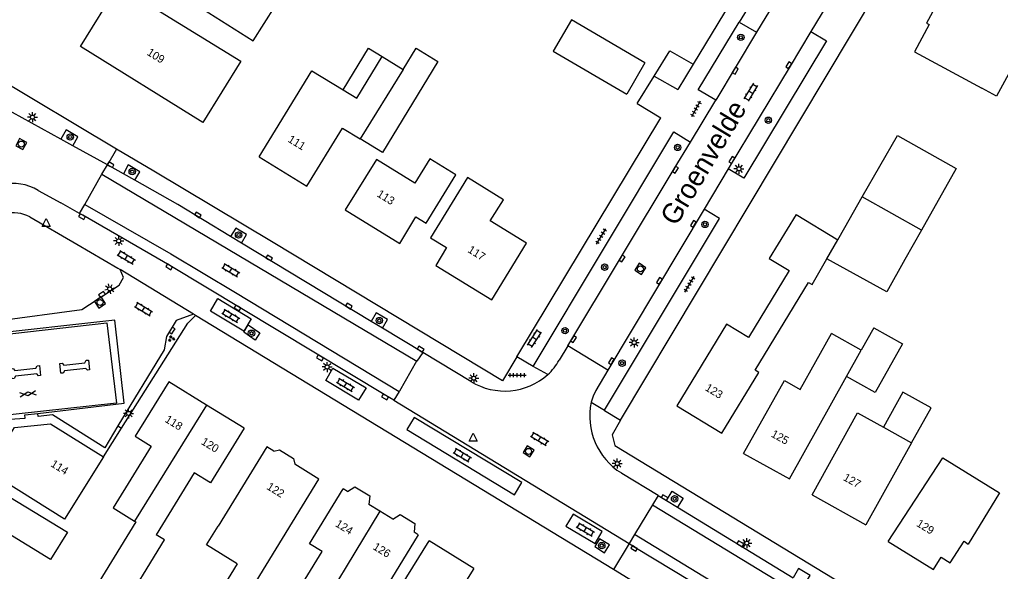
# Model space of a CAD drawing. Extents: x 136000 to 141014, y 402000 to 403500.
# Drawn here: x 138520.3 to 138642.8, y 402197.6 to 402266.5 of the extents above; entities that cross this region are included whole.
import ezdxf

# ---------------------------------------------------------------- set-up
doc = ezdxf.new("R2010")
doc.units = 0
for name, color, linetype in [('gg-afsc-erfafscheiding', 7, 'Continuous'), ('gg-anno-huisnummerreeks BGT', 7, 'Continuous'), ('gg-anno-openbare ruimte label', 7, 'Continuous'), ('gg-bbg-bijgebouw', 7, 'Continuous'), ('gg-bbg-gedigitaliseerde bebouwing', 7, 'Continuous'), ('gg-bbg-gedigitaliseerde bijgebouw', 7, 'Continuous'), ('gg-bbg-hoofdgebouw', 7, 'Continuous'), ('gg-bbg-luifel en loopbrug', 7, 'Continuous'), ('gg-bbg-pilaar overkapping', 7, 'Continuous'), ('gg-bbg-tussenscheiding', 7, 'Continuous'), ('gg-knt-verharding', 7, 'Continuous'), ('gg-knt-verharding nz', 7, 'Continuous'), ('gt-grn-weggrens', 7, 'Continuous'), ('gt-symb-boom', 7, 'Continuous'), ('gt-symb-gesloten verharding', 7, 'Continuous'), ('gt-symb-groenvak', 7, 'Continuous'), ('gt-symb-klinker verharding', 7, 'Continuous'), ('gt-symb-kolk', 7, 'Continuous'), ('gt-symb-lichtmast', 7, 'Continuous'), ('gt-symb-rioolschacht', 7, 'Continuous'), ('gt-symb-tegel verharding', 7, 'Continuous'), ('gt-symb-waterafsluiter', 7, 'Continuous')]:
    doc.layers.add(name, color=color, linetype=linetype)

# ---------------------------------------------------------------- blocks, each defined once
blk = doc.blocks.new('gt0-KOLK')
at = {"layer": 'gt-symb-kolk'}
blk.add_lwpolyline([(0, 0), (0.38, 0), (0.38, 0.4), (-0.37, 0.4), (-0.37, 0), (0, 0)], dxfattribs=at)
blk = doc.blocks.new('gt0-BOOM')
at = {"layer": 'gt-symb-boom'}
for radius in [0.4, 0.2]:
    blk.add_circle((0, 0), radius, dxfattribs=at)
blk = doc.blocks.new('gt0-KL1')
at = {"layer": 'gt-symb-klinker verharding'}
for p, q in [((-1.15, 0.3), (1.15, 0.3)), ((-1, -0.3), (-1, 0.3)), ((-0.5, 0.3), (-0.5, 0.45)), ((0, -0.3), (0, 0.3)), ((0.5, 0.3), (0.5, 0.45)), ((1, -0.3), (1, 0.3)), ((-1.15, -0.3), (1.15, -0.3)), ((-0.5, -0.45), (-0.5, -0.3)), ((0.5, -0.45), (0.5, -0.3))]:
    blk.add_line(p, q, dxfattribs=at)
blk = doc.blocks.new('gt0-LMAST')
at = {"layer": 'gt-symb-lichtmast'}
for p, q in [((-0.18, 0.17), (-0.45, 0.44)), ((0, 0.25), (0, 0.62)), ((0.17, 0.17), (0.44, 0.44)), ((-0.25, 0), (-0.63, 0)), ((-0.18, -0.18), (-0.45, -0.45)), ((0, -0.25), (0, -0.63)), ((0.44, -0.45), (0.17, -0.18)), ((0.25, 0), (0.62, 0))]:
    blk.add_line(p, q, dxfattribs=at)
blk.add_circle((0, 0), 0.25, dxfattribs=at)
blk = doc.blocks.new('gt0-TEG1')
at = {"layer": 'gt-symb-tegel verharding'}
for p, q in [((-1.12, 0), (1.12, 0)), ((-0.9, -0.25), (-0.9, 0.25)), ((-0.45, -0.25), (-0.45, 0.25)), ((0, -0.25), (0, 0.25)), ((0.45, -0.25), (0.45, 0.25)), ((0.9, -0.25), (0.9, 0.25))]:
    blk.add_line(p, q, dxfattribs=at)
blk = doc.blocks.new('gt0-GRVAK')
at = {"layer": 'gt-symb-groenvak'}
for p, q in [((-0.11, 0.19), (-0.23, 0.24)), ((-0.18, 0.15), (0.09, 0.15)), ((-0.09, 0.21), (-0.16, 0.32)), ((-0.05, 0.21), (-0.05, 0.39)), ((0, 0.21), (0.06, 0.32)), ((0.02, 0.19), (0.13, 0.24)), ((0.26, -0.05), (0.2, 0.06)), ((0.31, -0.05), (0.31, 0.13)), ((0.35, -0.05), (0.41, 0.06)), ((-0.24, -0.23), (-0.36, -0.18)), ((-0.32, -0.26), (-0.05, -0.26)), ((-0.23, -0.21), (-0.29, -0.1)), ((-0.18, -0.2), (-0.18, -0.02)), ((-0.14, -0.21), (-0.07, -0.1)), ((-0.12, -0.23), (0, -0.18)), ((0.24, -0.07), (0.12, -0.02)), ((0.17, -0.11), (0.44, -0.11)), ((0.37, -0.07), (0.49, -0.02))]:
    blk.add_line(p, q, dxfattribs=at)
blk = doc.blocks.new('gt0-RS')
at = {"layer": 'gt-symb-rioolschacht'}
blk.add_lwpolyline([(-0.5, -0.5), (0.5, -0.5), (0.5, 0.5), (-0.5, 0.5)], close=True, dxfattribs=at)
blk.add_circle((0, 0), 0.375, dxfattribs=at)
blk = doc.blocks.new('gt0-WAFSL')
at = {"layer": 'gt-symb-waterafsluiter'}
for p, q in [((-0.5, -0.33), (0, 0.67)), ((0, 0.67), (0.5, -0.33)), ((0.5, -0.33), (-0.5, -0.33))]:
    blk.add_line(p, q, dxfattribs=at)
blk = doc.blocks.new('gt0-GESVH1')
at = {"layer": 'gt-symb-gesloten verharding'}
for p, q in [((-0.99, -0.26), (0.01, 0.24)), ((0.01, -0.26), (-0.99, 0.24)), ((0.01, 0.24), (1.01, -0.26)), ((1.01, 0.24), (0.01, -0.26))]:
    blk.add_line(p, q, dxfattribs=at)

msp = doc.modelspace()

# ---------------------------------------------------------------- linework, layer by layer
at = {"layer": 'gg-afsc-erfafscheiding'}
for p, q in [((138599.58, 402259.48), (138601.53, 402262.62)), ((138601.53, 402262.62), (138604.44, 402260.97)), ((138597.46, 402256.05), (138599.58, 402259.48))]:
    msp.add_line(p, q, dxfattribs=at)
at = {"layer": 'gg-bbg-bijgebouw'}
for p, q in [((138598.43, 402261.11), (138596.16, 402257.22)), ((138623.37, 402240.55), (138625.56, 402244.38)), ((138622.5, 402239.03), (138623.37, 402240.55)), ((138632.95, 402240.22), (138630.89, 402236.55))]:
    msp.add_line(p, q, dxfattribs=at)
for points in [[(138625.56, 402244.38), (138629.95, 402252.04), (138637.29, 402247.92), (138632.95, 402240.22)], [(138630.89, 402236.55), (138628.62, 402232.51), (138621.14, 402236.66)]]:
    msp.add_lwpolyline(points, dxfattribs=at)
at = {"layer": 'gg-bbg-gedigitaliseerde bebouwing'}
for p, q in [((138632.1, 402262.52), (138640.48, 402257.96)), ((138565.59, 402261.92), (138568.25, 402260.3)), ((138556.22, 402245.71), (138560.66, 402252.96)), ((138560.66, 402252.96), (138562.87, 402251.62)), ((138625.44, 402225.22), (138621.71, 402227.3)), ((138616.47, 402209.14), (138623.6, 402221.93)), ((138628.23, 402215.61), (138631.72, 402213.67)), ((138631.72, 402213.67), (138626.03, 402203.41)), ((138551.21, 402213.15), (138545.12, 402203.24)), ((138532, 402205.53), (138534.7, 402203.86)), ((138534.7, 402203.86), (138534.83, 402203.78))]:
    msp.add_line(p, q, dxfattribs=at)
for points in [[(138647.49, 402266.43), (138642.33, 402256.95), (138640.48, 402257.96)], [(138560.74, 402257.76), (138562.43, 402256.73), (138565.59, 402261.92)], [(138550.23, 402249.37), (138556.82, 402260.14), (138560.74, 402257.76)], [(138574.79, 402247.13), (138571.58, 402249.12), (138569.7, 402246.1), (138564.91, 402249.07), (138561, 402242.78)], [(138608.03, 402214.85), (138612.65, 402222.44), (138612.17, 402222.74), (138618.85, 402233.7), (138619.29, 402233.43), (138621.14, 402236.66)], [(138610.75, 402212.33), (138615.84, 402221.43), (138617.82, 402220.33), (138621.71, 402227.3)], [(138619.29, 402207.15), (138624.99, 402217.41), (138628.23, 402215.61)], [(138548.39, 402215.48), (138544.16, 402208.64), (138542.13, 402209.89), (138537.4, 402202.18)], [(138530.81, 402211.92), (138525.93, 402204.11), (138516.29, 402210.16)], [(138628.8, 402201.32), (138635.61, 402211.77), (138642.72, 402207.41), (138638.81, 402201.01)], [(138547.49, 402198.56), (138545.11, 402194.67), (138547.82, 402193.01), (138557.71, 402209.13)], [(138553.08, 402184.87), (138549.96, 402186.78), (138558.1, 402200.08), (138556.52, 402201.05), (138560.72, 402207.93)], [(138534.83, 402203.78), (138529.11, 402194.42), (138532.73, 402192.21), (138538.44, 402201.55), (138537.4, 402202.18)], [(138547.49, 402198.56), (138543.68, 402200.92), (138545.12, 402203.24)], [(138570.11, 402202.18), (138565.85, 402195.22), (138564.45, 402196.08), (138556.36, 402182.86), (138553.08, 402184.87)], [(138577.04, 402197.95), (138572.19, 402190.16), (138570.01, 402191.51), (138565.18, 402183.74), (138561.81, 402185.83), (138571.49, 402201.4)]]:
    msp.add_lwpolyline(points, dxfattribs=at)
at = {"layer": 'gg-bbg-gedigitaliseerde bijgebouw'}
msp.add_line((138627, 402228.02), (138625.44, 402225.22), dxfattribs=at)
for points in [[(138598.43, 402261.11), (138589.24, 402266.49), (138586.97, 402262.6), (138596.16, 402257.22)], [(138568.25, 402260.3), (138569.85, 402262.95), (138572.56, 402261.3), (138565.65, 402249.93), (138562.87, 402251.62)], [(138627, 402228.02), (138630.57, 402226.02), (138627.18, 402219.93), (138623.6, 402221.93)], [(138515.93, 402204.11), (138518.02, 402207.55), (138526.3, 402202.51), (138524.21, 402199.07), (138515.93, 402204.11)]]:
    msp.add_lwpolyline(points, dxfattribs=at)
at = {"layer": 'gg-bbg-hoofdgebouw'}
for p, q in [((138550.23, 402249.37), (138556.22, 402245.71)), ((138561, 402242.78), (138567.82, 402238.56)), ((138617.3, 402242.2), (138622.5, 402239.03)), ((138548.39, 402215.48), (138543.68, 402218.37)), ((138552.08, 402212.61), (138551.21, 402213.15)), ((138610.75, 402212.33), (138616.47, 402209.14)), ((138557.71, 402209.13), (138554.71, 402210.98)), ((138561.29, 402207.58), (138560.72, 402207.93)), ((138619.29, 402207.15), (138626.03, 402203.41)), ((138565.32, 402205.12), (138563.94, 402205.96)), ((138566.93, 402204.13), (138565.32, 402205.12)), ((138570.11, 402202.18), (138569.59, 402202.5)), ((138577.04, 402197.95), (138571.49, 402201.4))]:
    msp.add_line(p, q, dxfattribs=at)
for points in [[(138548.52, 402279.79), (138541.61, 402268.87), (138549.52, 402263.89), (138556.35, 402274.74)], [(138638.4, 402277.19), (138634.14, 402269.37), (138635.09, 402268.85), (138633.59, 402266.1), (138633.94, 402265.9), (138632.1, 402262.52)], [(138547.96, 402261.35), (138543.21, 402253.69), (138527.92, 402263.15), (138532.65, 402270.79), (138547.96, 402261.35)], [(138567.82, 402238.56), (138569.82, 402241.87), (138571.11, 402241.09), (138574.79, 402247.13)], [(138571.64, 402239.28), (138573.66, 402238.04), (138572.3, 402235.83), (138579.29, 402231.52), (138583.64, 402238.58), (138579.11, 402241.37), (138580.75, 402244.02), (138576.27, 402246.79), (138571.64, 402239.28)], [(138617.3, 402242.2), (138613.95, 402236.68), (138616.42, 402235.18), (138611.37, 402226.83), (138608.63, 402228.49), (138602.42, 402218.27), (138608.03, 402214.85)], [(138543.68, 402218.37), (138538.96, 402221.27), (138534.75, 402214.47), (138536.77, 402213.22), (138532, 402205.53)], [(138516.34, 402210.24), (138519.68, 402215.56), (138524.19, 402216.05), (138530.81, 402211.92)], [(138552.08, 402212.61), (138552.79, 402212.78), (138554.55, 402211.7), (138554.71, 402210.98)], [(138561.29, 402207.58), (138562.21, 402208.17), (138564.06, 402207.05), (138563.94, 402205.96)], [(138566.93, 402204.13), (138567.85, 402204.72), (138569.71, 402203.58), (138569.59, 402202.5)], [(138628.8, 402201.32), (138634.48, 402197.84), (138635.41, 402199.38), (138636.56, 402198.65), (138638.27, 402201.36), (138638.81, 402201.01)]]:
    msp.add_lwpolyline(points, dxfattribs=at)
at = {"layer": 'gg-bbg-luifel en loopbrug'}
for points in [[(138560.74, 402257.76), (138563.89, 402262.95), (138565.59, 402261.92)], [(138510.75, 402216.23), (138509.53, 402226.2), (138531.23, 402228.65), (138532.42, 402218.61), (138510.75, 402216.23)], [(138631.72, 402213.67), (138634.15, 402218.04), (138630.65, 402219.99), (138628.23, 402215.61)]]:
    msp.add_lwpolyline(points, dxfattribs=at)
at = {"layer": 'gg-bbg-pilaar overkapping'}
for points in [[(138519.81, 402221.98), (138519.67, 402221.68), (138519.36, 402221.66), (138519.23, 402222.88), (138519.54, 402222.93), (138519.74, 402222.69), (138522.38, 402222.99), (138522.52, 402223.29), (138522.81, 402223.31), (138522.95, 402222.08), (138522.68, 402222.04), (138522.48, 402222.27), (138519.81, 402221.98)], [(138525.93, 402222.66), (138525.79, 402222.36), (138525.48, 402222.34), (138525.35, 402223.56), (138525.66, 402223.61), (138525.86, 402223.36), (138528.5, 402223.67), (138528.65, 402223.97), (138528.93, 402223.99), (138529.07, 402222.76), (138528.8, 402222.72), (138528.6, 402222.95), (138525.93, 402222.66)]]:
    msp.add_lwpolyline(points, dxfattribs=at)
at = {"layer": 'gg-bbg-tussenscheiding'}
for p, q in [((138568.25, 402260.3), (138562.87, 402251.62)), ((138632.95, 402240.22), (138625.56, 402244.38)), ((138621.14, 402236.66), (138622.5, 402239.03)), ((138623.6, 402221.93), (138625.44, 402225.22)), ((138543.68, 402218.37), (138534.7, 402203.86)), ((138565.32, 402205.12), (138553.08, 402184.87))]:
    msp.add_line(p, q, dxfattribs=at)
at = {"layer": 'gg-knt-verharding'}
for p, q in [((138615, 402274.17), (138610.2, 402266.23)), ((138621.81, 402269.47), (138619.16, 402265.03)), ((138610.2, 402266.23), (138612.34, 402264.94)), ((138612.34, 402264.94), (138607.26, 402256.46)), ((138604.44, 402260.97), (138602.54, 402257.79)), ((138599.58, 402259.48), (138602.54, 402257.79)), ((138604.11, 402251.23), (138607.26, 402256.46)), ((138597.46, 402256.05), (138600.42, 402254.26)), ((138582.42, 402224.41), (138600.42, 402254.26)), ((138526.99, 402250.76), (138525.5, 402251.58)), ((138531.3, 402248.39), (138526.99, 402250.76)), ((138608.83, 402247.87), (138605.82, 402242.84)), ((138528.48, 402243.45), (138530.61, 402247.21)), ((138534.72, 402246.46), (138533.29, 402247.27)), ((138522.67, 402245.18), (138525.49, 402243.62)), ((138527.8, 402242.29), (138525.49, 402243.62)), ((138527.8, 402242.29), (138528.48, 402243.45)), ((138521.62, 402241.88), (138527.48, 402238.47)), ((138605.82, 402242.84), (138593.8, 402222.75)), ((138548.03, 402238.61), (138546.68, 402239.42)), ((138527.48, 402238.47), (138532.61, 402235.46)), ((138564.24, 402228.83), (138548.03, 402238.61)), ((138532.61, 402235.46), (138532.9, 402235.3)), ((138542.03, 402229.74), (138532.9, 402235.3)), ((138516.97, 402228.81), (138528.11, 402230.3)), ((138542.31, 402229.57), (138542.03, 402229.74)), ((138594.49, 402197.84), (138542.31, 402229.57)), ((138565.64, 402227.98), (138564.24, 402228.83)), ((138570.68, 402224.95), (138565.64, 402227.98)), ((138588.79, 402225.78), (138587.7, 402223.99)), ((138593.8, 402222.75), (138588.79, 402225.78)), ((138570.68, 402224.95), (138569.92, 402223.86)), ((138576.7, 402221.31), (138570.68, 402224.95)), ((138584.48, 402223.21), (138582.42, 402224.41)), ((138586.29, 402222.18), (138584.48, 402223.21)), ((138567.74, 402220.06), (138567.05, 402218.97)), ((138567.05, 402218.97), (138596.46, 402201.09)), ((138591.71, 402218.73), (138593.39, 402217.75)), ((138530.81, 402211.92), (138533.06, 402215.49)), ((138532.62, 402215.77), (138533.06, 402215.49)), ((138594.68, 402213.34), (138661.74, 402172.56)), ((138600.08, 402207.06), (138599.39, 402205.92)), ((138600.08, 402207.06), (138601.1, 402206.44)), ((138601.1, 402206.44), (138602.48, 402205.6)), ((138599.39, 402205.92), (138597.13, 402202.19)), ((138602.48, 402205.6), (138616.93, 402196.8)), ((138597.13, 402202.19), (138596.46, 402201.09)), ((138720.64, 402121.15), (138594.49, 402197.84))]:
    msp.add_line(p, q, dxfattribs=at)
for points in [[(138532.45, 402250.36), (138516.93, 402259.57), (138517.15, 402260), (138507.91, 402265.58), (138447.97, 402302.01), (138399.77, 402331.36), (138399.85, 402331.5)], [(138631.3, 402308.55), (138632.04, 402306.53), (138604.44, 402260.97)], [(138595.38, 402216.47), (138643.47, 402296.88), (138645.04, 402300.23)], [(138607.26, 402256.46), (138605.09, 402257.75), (138610.2, 402266.23)], [(138619.16, 402265.03), (138616.55, 402260.73), (138608.83, 402247.87)], [(138619.16, 402265.03), (138621.1, 402263.86), (138610.78, 402246.71), (138608.83, 402247.87)], [(138525.5, 402251.58), (138508.56, 402260.93), (138506.94, 402261.89)], [(138526.99, 402250.76), (138527.61, 402251.88), (138526.14, 402252.74), (138525.5, 402251.58)], [(138584.48, 402223.21), (138602.02, 402252.49), (138604.11, 402251.23)], [(138582.42, 402224.41), (138580.64, 402221.4), (138552, 402238.68), (138537.11, 402247.6), (138532.45, 402250.36)], [(138588.79, 402225.78), (138602.07, 402247.88), (138604.11, 402251.23)], [(138530.61, 402247.21), (138530.62, 402247.22), (138531.3, 402248.39)], [(138533.29, 402247.27), (138531.59, 402248.24), (138531.3, 402248.39)], [(138534.72, 402246.46), (138535.33, 402247.53), (138533.91, 402248.37), (138533.29, 402247.27)], [(138546.68, 402239.42), (138540.08, 402243.41), (138534.72, 402246.46)], [(138567.05, 402218.97), (138566.07, 402219.55), (138539.11, 402235.82), (138528.22, 402242.08), (138527.8, 402242.29)], [(138593.39, 402217.75), (138607.74, 402241.68), (138605.82, 402242.84)], [(138548.03, 402238.61), (138548.67, 402239.67), (138547.32, 402240.48), (138546.68, 402239.42)], [(138528.11, 402230.3), (138532.75, 402233.37), (138533.29, 402234.3), (138532.9, 402235.3)], [(138542.03, 402229.74), (138539.9, 402228.92), (138538.67, 402226.92), (138538.37, 402225.29), (138532.62, 402215.77)], [(138533.06, 402215.49), (138541.33, 402228.62), (138542.31, 402229.57)], [(138565.64, 402227.98), (138566.29, 402229.05), (138564.88, 402229.89), (138564.24, 402228.83)], [(138522.63, 402217.33), (138533.38, 402218.6), (138532.23, 402229), (138515.74, 402227.13), (138515.52, 402228.61)], [(138548.32, 402227.47), (138548.88, 402228.41), (138550.32, 402227.41), (138549.76, 402226.47), (138548.32, 402227.47)], [(138569.92, 402223.86), (138569.91, 402223.85), (138567.76, 402220.1), (138567.74, 402220.06)], [(138593.8, 402222.75), (138592.3, 402220.2), (138591.98, 402219.47), (138591.71, 402218.73)], [(138519.08, 402216.6), (138521.02, 402216.74), (138520.97, 402217.16), (138522.63, 402217.33)], [(138532.62, 402215.77), (138530.98, 402213.05), (138524.45, 402217.14), (138522.67, 402216.96), (138522.63, 402217.33)], [(138593.39, 402217.75), (138593.36, 402217.7), (138595.38, 402216.47)], [(138595.38, 402216.47), (138594.34, 402214.67), (138594.68, 402213.34)], [(138600.08, 402207.06), (138595.56, 402209.81), (138595.48, 402209.9)], [(138601.1, 402206.44), (138601.81, 402207.6), (138603.18, 402206.75), (138602.48, 402205.6)], [(138592.15, 402200.72), (138593.39, 402199.91), (138594, 402200.93), (138592.76, 402201.67), (138592.15, 402200.72)], [(138596.46, 402201.09), (138597.18, 402200.64), (138606.61, 402194.92), (138640.81, 402174.08), (138651.08, 402167.87), (138694.31, 402141.6), (138725.47, 402122.61)], [(138618.35, 402195.95), (138619.04, 402197.08), (138617.62, 402197.94), (138616.93, 402196.8)]]:
    msp.add_lwpolyline(points, dxfattribs=at)
for centre, radius, start, end in [((138519.54, 402240.09), 5.97, 58.4085, 148.9235), ((138519.58, 402238.2), 4.2, 61.0085, 147.03), ((138581.6, 402227.28), 6.93, 312.6091, 331.6978), ((138580.91, 402228.21), 8.08, 238.6174, 311.7607), ((138599.88, 402216.99), 8.35, 167.983, 238.1981)]:
    msp.add_arc(centre, radius, start, end, dxfattribs=at)
at = {"layer": 'gg-knt-verharding nz'}
for p, q in [((138530.61, 402247.21), (138569.92, 402223.86)), ((138599.39, 402205.92), (138728.41, 402127.43)), ((138726.18, 402123.73), (138597.13, 402202.19))]:
    msp.add_line(p, q, dxfattribs=at)
for points in [[(138625.77, 402287.46), (138625.14, 402286.33), (138616.77, 402272.26), (138612.34, 402264.94)], [(138528.48, 402243.45), (138533.56, 402240.5), (138539.21, 402237.28), (138547.28, 402232.45), (138567.74, 402220.06)], [(138544.19, 402230.09), (138545.1, 402231.68), (138549.26, 402229.15), (138548.32, 402227.6), (138544.19, 402230.09)], [(138563.61, 402220.51), (138562.67, 402219), (138558.57, 402221.46), (138559.46, 402222.99), (138563.61, 402220.51)], [(138569.6, 402216.83), (138568.7, 402215.33), (138582.14, 402207.15), (138583.05, 402208.68), (138569.6, 402216.83)], [(138589.46, 402204.76), (138588.55, 402203.25), (138592.19, 402201.07), (138593.1, 402202.58), (138589.46, 402204.76)]]:
    msp.add_lwpolyline(points, dxfattribs=at)
at = {"layer": 'gt-grn-weggrens'}
for p, q in [((138532.45, 402250.36), (138531.3, 402248.39)), ((138596.46, 402201.09), (138594.49, 402197.84))]:
    msp.add_line(p, q, dxfattribs=at)

# ---------------------------------------------------------------- block references
at = {"layer": 'gt-symb-boom'}
for p in [(138610.4, 402264.31), (138613.83, 402253.96), (138526.66, 402251.86), (138602.51, 402250.56), (138534.4, 402247.54), (138605.92, 402240.94), (138547.68, 402239.62), (138593.39, 402235.6), (138565.26, 402228.93), (138549.29, 402227.35), (138588.45, 402227.67), (138595.57, 402223.61), (138602.13, 402206.66), (138593.03, 402200.82)]:
    msp.add_blockref('gt0-BOOM', p, dxfattribs=at)
at = {"layer": 'gt-symb-gesloten verharding', "rotation": 6.485660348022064}
msp.add_blockref('gt0-GESVH1', (138521.36, 402219.79), dxfattribs=at)
at = {"layer": 'gt-symb-groenvak'}
msp.add_blockref('gt0-GRVAK', (138539.28, 402226.67), dxfattribs=at)
at = {"layer": 'gt-symb-klinker verharding'}
for p, rotation in [((138611.64, 402257.46), -121.00306752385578), ((138533.67, 402236.82), -31.33720572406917), ((138546.71, 402235.23), -30.668926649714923), ((138535.81, 402230.36), -31.33720572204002), ((138546.71, 402229.52), -30.668926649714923), ((138584.64, 402226.68), 57.12021809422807), ((138561.03, 402220.91), -30.668926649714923), ((138585.27, 402214.15), -30.668926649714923), ((138575.61, 402212.13), -30.668926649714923), ((138590.99, 402202.82), -30.668926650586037)]:
    msp.add_blockref('gt0-KL1', p, dxfattribs=dict(at, rotation=rotation))
at = {"layer": 'gt-symb-kolk'}
for p, rotation in [((138609.53, 402260.26), -120.8752916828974), ((138616.55, 402260.73), 58.790509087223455), ((138609.45, 402248.88), 59.0755409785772), ((138531.59, 402248.24), -29.666715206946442), ((138602.07, 402247.88), -121.00306752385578), ((138528.22, 402242.08), 150.1271789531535), ((138542.48, 402241.96), -31.130799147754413), ((138604.63, 402240.91), 59.0755409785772), ((138551.4, 402236.58), -31.130799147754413), ((138595.41, 402236.8), -121.00306752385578), ((138539.11, 402235.82), 148.94783928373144), ((138600.39, 402233.78), 59.0755409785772), ((138530.73, 402232.03), 33.49940007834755), ((138547.66, 402230.67), 148.8692008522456), ((138561.35, 402230.57), -31.052160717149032), ((138539.55, 402227.59), 58.61387523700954), ((138589.34, 402226.71), -121.46487302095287), ((138557.96, 402224.44), 148.8692008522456), ((138570.3, 402225.18), -32.211897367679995), ((138594.39, 402223.76), 59.12470831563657), ((138566.07, 402219.55), 149.5373599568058), ((138600.78, 402206.64), -31.38612476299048), ((138610.23, 402200.88), -31.258485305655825), ((138597.18, 402200.64), 147.9946167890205)]:
    msp.add_blockref('gt0-KOLK', p, dxfattribs=dict(at, rotation=rotation))
at = {"layer": 'gt-symb-lichtmast'}
for p in [(138521.94, 402254.34), (138610.17, 402247.89), (138532.71, 402238.88), (138597.08, 402226.18), (138558.74, 402223.13), (138577.05, 402221.73), (138533.95, 402217.34), (138594.96, 402211.06), (138611.14, 402201.13)]:
    msp.add_blockref('gt0-LMAST', p, dxfattribs=at)
at = {"layer": 'gt-symb-lichtmast', "rotation": -31.46487302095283}
msp.add_blockref('gt0-LMAST', (138531.59, 402232.89), dxfattribs=at)
at = {"layer": 'gt-symb-rioolschacht'}
for p, rotation in [((138520.54, 402250.98), 61.89717643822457), ((138597.86, 402235.39), -33.16559931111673), ((138530.38, 402231.19), 34.07160980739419), ((138583.89, 402212.59), -122.13289585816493)]:
    msp.add_blockref('gt0-RS', p, dxfattribs=dict(at, rotation=rotation))
at = {"layer": 'gt-symb-tegel verharding'}
for p, rotation in [((138604.78, 402255.37), -119.02676629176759), ((138592.96, 402239.44), 59.07554098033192), ((138603.99, 402233.46), 59.0755409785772)]:
    msp.add_blockref('gt0-TEG1', p, dxfattribs=dict(at, rotation=rotation))
msp.add_blockref('gt0-TEG1', (138582.48, 402222.1), dxfattribs=at)
at = {"layer": 'gt-symb-waterafsluiter'}
for p in [(138523.64, 402241.02), (138576.96, 402214.2)]:
    msp.add_blockref('gt0-WAFSL', p, dxfattribs=at)

# ---------------------------------------------------------------- texts
at = {"layer": 'gg-anno-huisnummerreeks BGT'}
for s, rotation, p in [('109', 328.2, (138536.15, 402262.18)), ('111', 328.6, (138553.75, 402251.32)), ('113', 328.2, (138564.87, 402244.5)), ('117', 328.3, (138576.21, 402237.53)), ('123', 328.6, (138605.85, 402220.28)), ('118', 328.5, (138538.39, 402216.33)), ('125', 330.8, (138614.09, 402214.48)), ('120', 328.5, (138542.92, 402213.55)), ('114', 328.1, (138524.13, 402210.78)), ('127', 331, (138623.09, 402209.04)), ('122', 328.3, (138551.1, 402207.93)), ('124', 328.5, (138559.67, 402203.29)), ('129', 328.5, (138632.24, 402203.32)), ('126', 328.5, (138564.37, 402200.42))]:
    msp.add_text(s, height=1, rotation=rotation, dxfattribs=at).set_placement(p)
at = {"layer": 'gg-anno-openbare ruimte label'}
msp.add_text('Groenvelde', height=2.5, rotation=59.1, dxfattribs=at).set_placement((138602.34, 402240.62))

doc.saveas('drawing.dxf')
